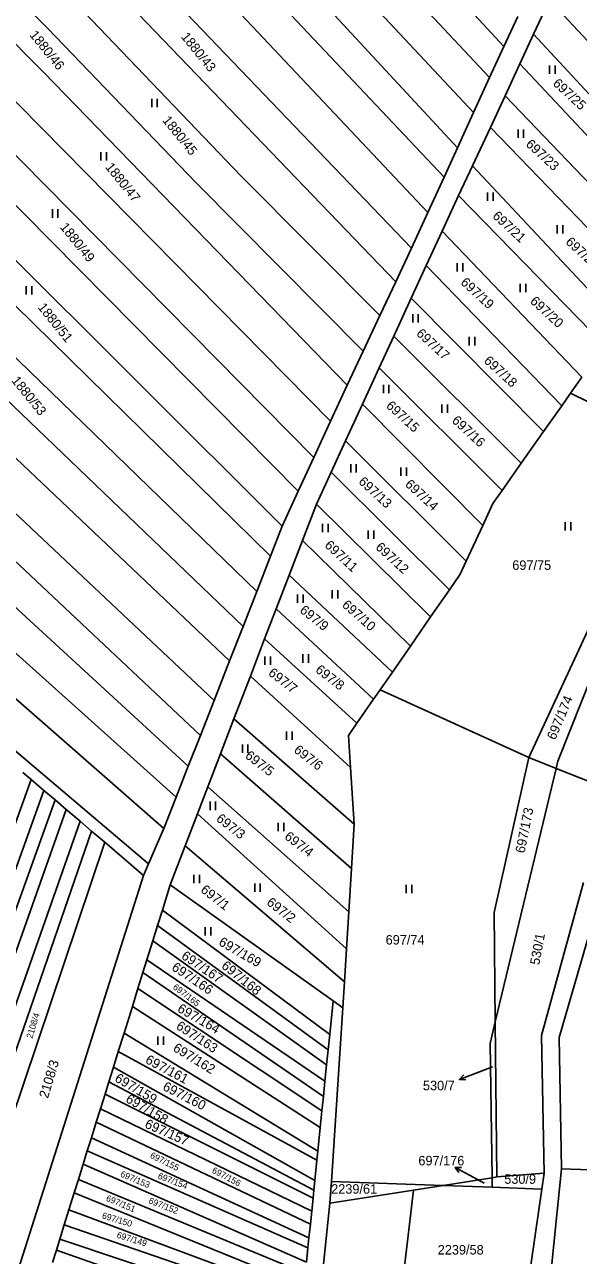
# Model space of a CAD drawing. Extents: x -580630 to -576196, y -1189024 to -1183567.
# Drawn here: x -578269.3 to -578170.4, y -1185584.1 to -1185364 of the extents above; entities that cross this region are included whole.
import ezdxf

# ---------------------------------------------------------------- set-up
doc = ezdxf.new("R2010")
doc.units = 0
for name, color, linetype in [('Vrstva 1', 7, 'Continuous'), ('Vrstva 16', 7, 'Continuous'), ('Vrstva 18', 7, 'Continuous'), ('Vrstva 25', 7, 'Continuous'), ('Vrstva 6', 7, 'Continuous')]:
    doc.layers.add(name, color=color, linetype=linetype)

msp = doc.modelspace()

# ---------------------------------------------------------------- linework, layer by layer
at = {"layer": 'Vrstva 1'}
for p, q in [((-578175.54, -1185359.65), (-578178.38, -1185365.77)), ((-578181.21, -1185362.57), (-578183.69, -1185367.97)), ((-578178.38, -1185365.77), (-578180.84, -1185371.07)), ((-578183.69, -1185367.97), (-578186.24, -1185373.53)), ((-578180.84, -1185371.07), (-578183.48, -1185376.77)), ((-578186.24, -1185373.53), (-578189.09, -1185379.74)), ((-578183.48, -1185376.77), (-578186.1, -1185382.42)), ((-578189.09, -1185379.74), (-578191.98, -1185386.05)), ((-578186.1, -1185382.42), (-578189.29, -1185389.28)), ((-578191.98, -1185386.05), (-578194.38, -1185391.3)), ((-578189.29, -1185389.28), (-578191.77, -1185394.62)), ((-578194.38, -1185391.3), (-578197.28, -1185397.61)), ((-578191.77, -1185394.62), (-578194.72, -1185400.98)), ((-578197.28, -1185397.61), (-578200.21, -1185404.02)), ((-578194.72, -1185400.98), (-578197.57, -1185407.12)), ((-578200.21, -1185404.02), (-578203.02, -1185410.01)), ((-578197.57, -1185407.12), (-578200.23, -1185412.92)), ((-578203.02, -1185410.01), (-578205.83, -1185416.04)), ((-578200.23, -1185412.92), (-578203.36, -1185419.72)), ((-578205.83, -1185416.04), (-578208.83, -1185422.44)), ((-578203.36, -1185419.72), (-578205.97, -1185425.38)), ((-578208.83, -1185422.44), (-578211.68, -1185428.53)), ((-578205.97, -1185425.38), (-578208.96, -1185431.9)), ((-578211.68, -1185428.53), (-578214.65, -1185434.95)), ((-578208.96, -1185431.9), (-578211.99, -1185438.48)), ((-578214.65, -1185434.95), (-578217.66, -1185441.44)), ((-578211.99, -1185438.48), (-578214.55, -1185444.04)), ((-578217.66, -1185441.44), (-578220.44, -1185447.43)), ((-578214.55, -1185444.04), (-578217.2, -1185449.8)), ((-578220.44, -1185447.43), (-578223.29, -1185453.7)), ((-578219.7, -1185456.24), (-578217.2, -1185449.8)), ((-578223.29, -1185453.7), (-578225.39, -1185459.07)), ((-578219.7, -1185456.24), (-578222.07, -1185462.44)), ((-578225.39, -1185459.07), (-578227.86, -1185465.38)), ((-578222.07, -1185462.44), (-578224.39, -1185468.48)), ((-578247.23, -1185514.1), (-578306.17, -1185463.97)), ((-578227.86, -1185465.38), (-578230.3, -1185471.62)), ((-578224.39, -1185468.48), (-578226.45, -1185473.84)), ((-578174.04, -1185495.74), (-578164.16, -1185470.77)), ((-578230.3, -1185471.62), (-578232.71, -1185477.76)), ((-578226.45, -1185473.84), (-578229, -1185480.51)), ((-578232.71, -1185477.76), (-578235.49, -1185484.88)), ((-578229, -1185480.51), (-578231.93, -1185488.14)), ((-578235.49, -1185484.88), (-578237.93, -1185491.1)), ((-578231.93, -1185488.14), (-578234.33, -1185494.41)), ((-578237.93, -1185491.1), (-578240.09, -1185496.61)), ((-578234.33, -1185494.41), (-578236.59, -1185500.3)), ((-578240.09, -1185496.61), (-578242.25, -1185502.14)), ((-578185.23, -1185542.33), (-578174.34, -1185497.01)), ((-578174.34, -1185497.01), (-578174.04, -1185495.74)), ((-578268.2, -1185498.97), (-578269.64, -1185497.74)), ((-578265.88, -1185500.96), (-578268.2, -1185498.97)), ((-578263.91, -1185502.64), (-578265.88, -1185500.96)), ((-578236.59, -1185500.3), (-578238.45, -1185505.16)), ((-578261.89, -1185504.36), (-578263.91, -1185502.64)), ((-578242.25, -1185502.14), (-578244.44, -1185507.74)), ((-578259.43, -1185506.46), (-578261.89, -1185504.36)), ((-578257.36, -1185508.23), (-578259.43, -1185506.46)), ((-578238.45, -1185505.16), (-578240.63, -1185510.84)), ((-578255.03, -1185510.22), (-578257.36, -1185508.23)), ((-578244.44, -1185507.74), (-578247.23, -1185514.1)), ((-578248.07, -1185516.17), (-578255.03, -1185510.22)), ((-578240.63, -1185510.84), (-578243.31, -1185517.84)), ((-578247.23, -1185514.1), (-578248.07, -1185516.17)), ((-578248.07, -1185516.17), (-578272.05, -1185591.5)), ((-578169.45, -1185517.42), (-578176.94, -1185544.77)), ((-578243.31, -1185517.84), (-578244.72, -1185522.36)), ((-578173.8, -1185545.12), (-578166.62, -1185520.26)), ((-578244.72, -1185522.36), (-578245.57, -1185525.09)), ((-578245.57, -1185525.09), (-578246.42, -1185527.82)), ((-578246.42, -1185527.82), (-578247.49, -1185531.25)), ((-578247.49, -1185531.25), (-578248.19, -1185533.49)), ((-578248.19, -1185533.49), (-578249.08, -1185536.34)), ((-578249.08, -1185536.34), (-578250.08, -1185539.55)), ((-578214.21, -1185538.57), (-578214.82, -1185544.57)), ((-578214.21, -1185538.57), (-578212.47, -1185539.81)), ((-578250.08, -1185539.55), (-578251.57, -1185544.33)), ((-578212.47, -1185539.81), (-578214.51, -1185570.84)), ((-578186.16, -1185546.19), (-578185.23, -1185542.33)), ((-578251.57, -1185544.33), (-578252.6, -1185547.63)), ((-578214.82, -1185544.57), (-578215.1, -1185547.35)), ((-578176.94, -1185544.77), (-578176.51, -1185569.34)), ((-578173.4, -1185568.6), (-578173.8, -1185545.12)), ((-578252.6, -1185547.63), (-578253.47, -1185550.42)), ((-578215.1, -1185547.35), (-578215.37, -1185549.99)), ((-578186.16, -1185546.19), (-578185.79, -1185570.18)), ((-578253.47, -1185550.42), (-578254.28, -1185553.02)), ((-578215.37, -1185549.99), (-578215.67, -1185552.94)), ((-578254.28, -1185553.02), (-578254.97, -1185555.23)), ((-578215.67, -1185552.94), (-578215.95, -1185555.69)), ((-578254.97, -1185555.23), (-578255.79, -1185557.86)), ((-578215.95, -1185555.69), (-578216.21, -1185558.25)), ((-578255.79, -1185557.86), (-578256.54, -1185560.27)), ((-578216.21, -1185558.25), (-578216.51, -1185561.2)), ((-578256.54, -1185560.27), (-578257.4, -1185563.03)), ((-578216.51, -1185561.2), (-578216.94, -1185565.41)), ((-578257.4, -1185563.03), (-578258.14, -1185565.4)), ((-578258.14, -1185565.4), (-578258.88, -1185567.78)), ((-578216.94, -1185565.41), (-578217.11, -1185567.07)), ((-578258.88, -1185567.78), (-578259.73, -1185570.51)), ((-578217.11, -1185567.07), (-578217.48, -1185570.68)), ((-578185.79, -1185570.18), (-578185.76, -1185571.89)), ((-578178.9, -1185622.64), (-578173.4, -1185568.6)), ((-578176.93, -1185572.21), (-578176.51, -1185569.34)), ((-578173.4, -1185568.6), (-578168.19, -1185568.8)), ((-578259.73, -1185570.51), (-578260.48, -1185572.91)), ((-578217.65, -1185572.38), (-578217.8, -1185573.85)), ((-578217.48, -1185570.68), (-578217.65, -1185572.38)), ((-578214.51, -1185570.84), (-578194.56, -1185571.57)), ((-578194.56, -1185571.57), (-578185.76, -1185571.89)), ((-578185.76, -1185571.89), (-578176.93, -1185572.21)), ((-578182.56, -1185611.11), (-578176.93, -1185572.21)), ((-578260.48, -1185572.91), (-578261.42, -1185575.93)), ((-578217.8, -1185573.85), (-578218.03, -1185576.14)), ((-578261.42, -1185575.93), (-578262.25, -1185578.59)), ((-578218.03, -1185576.14), (-578218.27, -1185578.5)), ((-578262.25, -1185578.59), (-578263.05, -1185581.16)), ((-578218.27, -1185578.5), (-578218.52, -1185580.94)), ((-578263.05, -1185581.16), (-578263.67, -1185583.14)), ((-578218.52, -1185580.94), (-578218.7, -1185582.71)), ((-578263.67, -1185583.14), (-578264.36, -1185585.35)), ((-578218.7, -1185582.71), (-578218.96, -1185585.29))]:
    msp.add_line(p, q, dxfattribs=at)
at = {"layer": 'Vrstva 16'}
for p, q in [((-578185.75, -1185550.38), (-578188.82, -1185551.54)), ((-578191.629, -1185552.595), (-578188.82, -1185551.54)), ((-578192.366, -1185568.338), (-578189.73, -1185569.77)), ((-578187.22, -1185571.13), (-578189.73, -1185569.77))]:
    msp.add_line(p, q, dxfattribs=at)
for points in [[(-578190.517, -1185552.711), (-578191.629, -1185552.595), (-578190.868, -1185551.775)], [(-578191.726, -1185569.254), (-578192.366, -1185568.338), (-578191.249, -1185568.376)]]:
    msp.add_lwpolyline(points, dxfattribs=at)
at = {"layer": 'Vrstva 25'}
for p, q in [((-578175.53, -1185371.33), (-578175.53, -1185372.83)), ((-578174.53, -1185372.83), (-578174.53, -1185371.33)), ((-578246.63, -1185377.3), (-578246.63, -1185378.8)), ((-578245.63, -1185378.8), (-578245.63, -1185377.3)), ((-578181.16, -1185382.79), (-578181.16, -1185384.29)), ((-578180.16, -1185384.29), (-578180.16, -1185382.79)), ((-578255.73, -1185386.85), (-578255.73, -1185388.35)), ((-578254.73, -1185388.35), (-578254.73, -1185386.85)), ((-578186.59, -1185394.06), (-578186.59, -1185395.56)), ((-578185.59, -1185395.56), (-578185.59, -1185394.06)), ((-578264.38, -1185397.06), (-578264.38, -1185398.56)), ((-578263.38, -1185398.56), (-578263.38, -1185397.06)), ((-578174.17, -1185399.89), (-578174.17, -1185401.39)), ((-578173.17, -1185401.39), (-578173.17, -1185399.89)), ((-578192.03, -1185406.69), (-578192.03, -1185408.19)), ((-578191.03, -1185408.19), (-578191.03, -1185406.69)), ((-578269.04, -1185410.82), (-578269.04, -1185412.32)), ((-578268.04, -1185412.32), (-578268.04, -1185410.82)), ((-578180.77, -1185410.38), (-578180.77, -1185411.88)), ((-578179.77, -1185411.88), (-578179.77, -1185410.38)), ((-578199.99, -1185415.81), (-578199.99, -1185417.31)), ((-578198.99, -1185417.31), (-578198.99, -1185415.81)), ((-578189.89, -1185419.89), (-578189.89, -1185421.39)), ((-578188.89, -1185421.39), (-578188.89, -1185419.89)), ((-578205.23, -1185428.44), (-578205.23, -1185429.94)), ((-578204.23, -1185429.94), (-578204.23, -1185428.44)), ((-578194.75, -1185431.94), (-578194.75, -1185433.44)), ((-578193.75, -1185433.44), (-578193.75, -1185431.94)), ((-578211.06, -1185442.62), (-578211.06, -1185444.12)), ((-578210.06, -1185444.12), (-578210.06, -1185442.62)), ((-578202.12, -1185443.2), (-578202.12, -1185444.7)), ((-578201.12, -1185444.7), (-578201.12, -1185443.2)), ((-578216.1, -1185453.3), (-578216.1, -1185454.8)), ((-578215.1, -1185454.8), (-578215.1, -1185453.3)), ((-578172.75, -1185453), (-578172.75, -1185454.5)), ((-578171.75, -1185454.5), (-578171.75, -1185453)), ((-578207.95, -1185454.47), (-578207.95, -1185455.97)), ((-578206.95, -1185455.97), (-578206.95, -1185454.47)), ((-578220.57, -1185465.93), (-578220.57, -1185467.43)), ((-578219.57, -1185467.43), (-578219.57, -1185465.93)), ((-578214.36, -1185465.15), (-578214.36, -1185466.65)), ((-578213.36, -1185466.65), (-578213.36, -1185465.15)), ((-578226.39, -1185477), (-578226.39, -1185478.5)), ((-578225.39, -1185478.5), (-578225.39, -1185477)), ((-578219.6, -1185476.61), (-578219.6, -1185478.11)), ((-578218.6, -1185478.11), (-578218.6, -1185476.61)), ((-578222.51, -1185490.4), (-578222.51, -1185491.9)), ((-578221.51, -1185491.9), (-578221.51, -1185490.4)), ((-578230.43, -1185492.74), (-578230.43, -1185494.24)), ((-578229.43, -1185494.24), (-578229.43, -1185492.74)), ((-578236.2, -1185502.95), (-578236.2, -1185504.45)), ((-578235.2, -1185504.45), (-578235.2, -1185502.95)), ((-578224, -1185506.73), (-578224, -1185508.23)), ((-578223, -1185508.23), (-578223, -1185506.73)), ((-578239.09, -1185516.05), (-578239.09, -1185517.55)), ((-578238.09, -1185517.55), (-578238.09, -1185516.05)), ((-578228.22, -1185517.6), (-578228.22, -1185519.1)), ((-578227.22, -1185519.1), (-578227.22, -1185517.6)), ((-578201.15, -1185517.82), (-578201.15, -1185519.32)), ((-578200.15, -1185519.32), (-578200.15, -1185517.82)), ((-578237.09, -1185525.37), (-578237.09, -1185526.87)), ((-578236.09, -1185526.87), (-578236.09, -1185525.37)), ((-578245.52, -1185544.91), (-578245.52, -1185546.41)), ((-578244.52, -1185546.41), (-578244.52, -1185544.91))]:
    msp.add_line(p, q, dxfattribs=at)
at = {"layer": 'Vrstva 6'}
for p, q in [((-578231.3, -1185316.3), (-578183.69, -1185367.97)), ((-578235.98, -1185320.44), (-578186.24, -1185373.53)), ((-578307.1, -1185322.42), (-578265.28, -1185364.67)), ((-578310.16, -1185328.04), (-578265.97, -1185372.56)), ((-578239.28, -1185326.12), (-578189.09, -1185379.74)), ((-578244.76, -1185329.03), (-578191.98, -1185386.05)), ((-578249.99, -1185332.39), (-578194.38, -1185391.3)), ((-578214.65, -1185434.95), (-578313.9, -1185334.27)), ((-578258.18, -1185332.98), (-578197.28, -1185397.61)), ((-578264.39, -1185336.93), (-578200.21, -1185404.02)), ((-578217.66, -1185441.44), (-578317.49, -1185340.26)), ((-578220.44, -1185447.43), (-578320.86, -1185345.86)), ((-578264.89, -1185345.62), (-578203.02, -1185410.01)), ((-578324.82, -1185352.45), (-578223.29, -1185453.7)), ((-578266.46, -1185353.71), (-578230.66, -1185391.12)), ((-578328.28, -1185358.17), (-578225.39, -1185459.07)), ((-578145.2, -1185392.25), (-578175.54, -1185359.65)), ((-578332.07, -1185364.44), (-578227.86, -1185465.38)), ((-578265.28, -1185364.67), (-578238.75, -1185392.3)), ((-578148.94, -1185397.56), (-578178.38, -1185365.77)), ((-578335.75, -1185370.52), (-578230.3, -1185471.62)), ((-578151.98, -1185401.86), (-578180.84, -1185371.07)), ((-578265.97, -1185372.56), (-578211.68, -1185428.53)), ((-578339.43, -1185376.62), (-578232.71, -1185477.76)), ((-578155.13, -1185406.34), (-578183.48, -1185376.77)), ((-578343.44, -1185383.25), (-578235.49, -1185484.88)), ((-578158.46, -1185411.07), (-578186.1, -1185382.42)), ((-578162.95, -1185417.43), (-578189.29, -1185389.28)), ((-578230.66, -1185391.12), (-578205.83, -1185416.04)), ((-578238.75, -1185392.3), (-578208.83, -1185422.44)), ((-578350.58, -1185395.05), (-578240.09, -1185496.61)), ((-578165.72, -1185421.36), (-578191.77, -1185394.62)), ((-578169.75, -1185427.09), (-578194.72, -1185400.98)), ((-578197.57, -1185407.12), (-578173.34, -1185432.18)), ((-578200.23, -1185412.92), (-578176.58, -1185436.78)), ((-578203.36, -1185419.72), (-578180.57, -1185442.44)), ((-578205.97, -1185425.38), (-578184.02, -1185447.34)), ((-578171.77, -1185429.95), (-578169.75, -1185427.09)), ((-578173.34, -1185432.18), (-578171.77, -1185429.95)), ((-578146.55, -1185442.24), (-578171.77, -1185429.95)), ((-578187.48, -1185453.59), (-578208.96, -1185431.9)), ((-578176.58, -1185436.78), (-578173.34, -1185432.18)), ((-578297.54, -1185435.04), (-578237.93, -1185491.1)), ((-578180.57, -1185442.44), (-578176.58, -1185436.78)), ((-578211.99, -1185438.48), (-578190.43, -1185459.97)), ((-578184.02, -1185447.34), (-578180.57, -1185442.44)), ((-578242.25, -1185502.14), (-578307.3, -1185443.82)), ((-578214.55, -1185444.04), (-578193.43, -1185465.08)), ((-578185.66, -1185449.66), (-578184.02, -1185447.34)), ((-578310.36, -1185450.14), (-578244.44, -1185507.74)), ((-578217.2, -1185449.8), (-578196.79, -1185469.93)), ((-578187.48, -1185453.59), (-578185.66, -1185449.66)), ((-578190.43, -1185459.97), (-578187.48, -1185453.59)), ((-578219.7, -1185456.24), (-578200.4, -1185475.14)), ((-578191.51, -1185462.31), (-578190.43, -1185459.97)), ((-578222.07, -1185462.44), (-578203.62, -1185479.79)), ((-578193.43, -1185465.08), (-578191.51, -1185462.31)), ((-578196.79, -1185469.93), (-578193.43, -1185465.08)), ((-578224.39, -1185468.48), (-578206.98, -1185484.64)), ((-578200.4, -1185475.14), (-578196.79, -1185469.93)), ((-578179.23, -1185495.07), (-578167.53, -1185469.94)), ((-578226.45, -1185473.84), (-578209.95, -1185488.92)), ((-578203.62, -1185479.79), (-578200.4, -1185475.14)), ((-578205.8, -1185482.94), (-578203.62, -1185479.79)), ((-578229, -1185480.51), (-578211.1, -1185496.82)), ((-578206.98, -1185484.64), (-578205.8, -1185482.94)), ((-578179.23, -1185495.07), (-578205.8, -1185482.94)), ((-578209.95, -1185488.92), (-578206.98, -1185484.64)), ((-578231.93, -1185488.14), (-578210.43, -1185506.97)), ((-578211.48, -1185491.12), (-578209.95, -1185488.92)), ((-578211.1, -1185496.82), (-578211.48, -1185491.12)), ((-578210.92, -1185514.88), (-578234.33, -1185494.41)), ((-578185.44, -1185522.78), (-578179.23, -1185495.07)), ((-578179.23, -1185495.07), (-578174.34, -1185497.01)), ((-578210.43, -1185506.97), (-578211.1, -1185496.82)), ((-578174.34, -1185497.01), (-578165.88, -1185500.36)), ((-578268.2, -1185498.97), (-578296.14, -1185577.08)), ((-578265.88, -1185500.96), (-578293.8, -1185578.49)), ((-578211.41, -1185522.68), (-578236.59, -1185500.3)), ((-578291.61, -1185579.82), (-578263.91, -1185502.64)), ((-578289.19, -1185581.29), (-578261.89, -1185504.36)), ((-578286.35, -1185583.01), (-578259.43, -1185506.46)), ((-578211.81, -1185529.25), (-578238.45, -1185505.16)), ((-578283.76, -1185584.57), (-578257.36, -1185508.23)), ((-578210.92, -1185514.88), (-578210.43, -1185506.97)), ((-578280.65, -1185586.45), (-578255.03, -1185510.22)), ((-578212.18, -1185535.18), (-578240.63, -1185510.84)), ((-578211.41, -1185522.68), (-578210.92, -1185514.88)), ((-578243.31, -1185517.84), (-578214.21, -1185538.57)), ((-578244.72, -1185522.36), (-578214.82, -1185544.57)), ((-578211.81, -1185529.25), (-578211.41, -1185522.68)), ((-578185.23, -1185542.33), (-578185.44, -1185522.78)), ((-578245.57, -1185525.09), (-578215.1, -1185547.35)), ((-578246.42, -1185527.82), (-578215.37, -1185549.99)), ((-578212.18, -1185535.18), (-578211.81, -1185529.25)), ((-578247.49, -1185531.25), (-578215.67, -1185552.94)), ((-578248.19, -1185533.49), (-578215.95, -1185555.69)), ((-578249.08, -1185536.34), (-578216.21, -1185558.25)), ((-578212.47, -1185539.81), (-578212.18, -1185535.18)), ((-578250.08, -1185539.55), (-578216.51, -1185561.2)), ((-578184.94, -1185570.05), (-578185.23, -1185542.33)), ((-578251.57, -1185544.33), (-578216.94, -1185565.41)), ((-578252.6, -1185547.63), (-578217.11, -1185567.07)), ((-578253.47, -1185550.42), (-578217.48, -1185570.68)), ((-578254.28, -1185553.02), (-578217.65, -1185572.38)), ((-578217.8, -1185573.85), (-578254.97, -1185555.23)), ((-578255.79, -1185557.86), (-578218.03, -1185576.14)), ((-578218.27, -1185578.5), (-578256.54, -1185560.27)), ((-578257.4, -1185563.03), (-578218.52, -1185580.94)), ((-578218.7, -1185582.71), (-578258.14, -1185565.4)), ((-578258.88, -1185567.78), (-578218.96, -1185585.29)), ((-578194.56, -1185571.57), (-578185.79, -1185570.18)), ((-578185.79, -1185570.18), (-578184.94, -1185570.05)), ((-578176.51, -1185569.34), (-578184.94, -1185570.05)), ((-578219.17, -1185587.31), (-578259.73, -1185570.51)), ((-578214.51, -1185570.84), (-578214.77, -1185574.76)), ((-578214.77, -1185574.76), (-578199.86, -1185572.41)), ((-578199.86, -1185572.41), (-578203.83, -1185606.23)), ((-578199.86, -1185572.41), (-578194.56, -1185571.57)), ((-578260.48, -1185572.91), (-578219.4, -1185589.58)), ((-578219.59, -1185591.46), (-578261.42, -1185575.93)), ((-578214.77, -1185574.76), (-578217.72, -1185603.05)), ((-578262.25, -1185578.59), (-578219.77, -1185593.22)), ((-578220, -1185595.53), (-578263.05, -1185581.16)), ((-578263.67, -1185583.14), (-578220.28, -1185598.27))]:
    msp.add_line(p, q, dxfattribs=at)

# ---------------------------------------------------------------- texts
at = {"layer": 'Vrstva 16'}
for s, p in [('530/7', (-578198.154, -1185554.55)), ('697/176', (-578198.973, -1185567.98))]:
    msp.add_text(s, height=1.7, dxfattribs=at).set_placement(p)
at = {"layer": 'Vrstva 18'}
for s, height, rotation, p in [('1880/46', 1.7, 308.88155, (-578268.552, -1185365.933)), ('1880/43', 1.7, 308.88155, (-578241.477, -1185366.255)), ('697/25', 1.7, 317.36132, (-578175.062, -1185374.743)), ('1880/45', 1.7, 308.88155, (-578244.812, -1185381.186)), ('697/23', 1.7, 317.36132, (-578179.901, -1185385.596)), ('1880/47', 1.7, 308.88155, (-578255.007, -1185389.554)), ('697/21', 1.7, 317.36132, (-578185.851, -1185398.441)), ('1880/49', 1.7, 308.88155, (-578263.122, -1185400.283)), ('697/22', 1.7, 317.36132, (-578172.781, -1185403.075)), ('697/19', 1.7, 317.36132, (-578191.547, -1185410.311)), ('1880/51', 1.7, 308.88155, (-578267.073, -1185414.627)), ('697/20', 1.7, 317.36132, (-578179.127, -1185413.667)), ('697/17', 1.7, 317.36132, (-578199.467, -1185419.448)), ('697/18', 1.7, 317.36132, (-578187.382, -1185424.317)), ('1880/53', 1.7, 308.88155, (-578271.786, -1185427.709)), ('697/15', 1.7, 317.36132, (-578204.862, -1185432.359)), ('697/16', 1.7, 317.36132, (-578193.117, -1185435.001)), ('697/13', 1.7, 317.36132, (-578209.801, -1185445.922)), ('697/14', 1.7, 317.36132, (-578201.477, -1185446.401)), ('697/11', 1.7, 317.13214, (-578215.852, -1185457.296)), ('697/12', 1.7, 317.36132, (-578206.761, -1185457.651)), ('697/9', 1.7, 321.31473, (-578220.309, -1185468.989)), ('697/10', 1.7, 318.62183, (-578212.742, -1185467.994)), ('697/7', 1.7, 322.11687, (-578225.926, -1185480.211)), ('697/8', 1.7, 322.11687, (-578217.504, -1185479.654)), ('697/174', 1.7, 67.09336, (-578174.516, -1185492.038)), ('697/6', 1.7, 322.11687, (-578221.358, -1185493.987)), ('697/5', 1.7, 322.11687, (-578230.075, -1185495.008)), ('697/173', 1.7, 78.83899, (-578179.995, -1185512.256)), ('697/3', 1.7, 322.11687, (-578235.237, -1185506.273)), ('697/4', 1.7, 322.11687, (-578223.038, -1185509.467)), ('697/1', 1.7, 322.11687, (-578238.023, -1185518.99)), ('697/2', 1.7, 322.11687, (-578226.236, -1185521.241)), ('697/169', 1.7, 329.96639, (-578234.8, -1185528.506)), ('530/1', 1.7, 79.41195, (-578177.376, -1185532.241)), ('697/167', 1.7, 326.01299, (-578241.475, -1185530.9)), ('697/166', 1.7, 326.07028, (-578243.2, -1185532.941)), ('697/168', 1.7, 321.14284, (-578234.31, -1185532.552)), ('697/165', 1.14, 323.03361, (-578242.955, -1185536.337)), ('697/164', 1.7, 329.9091, (-578242.177, -1185540.402)), ('2108/4', 1.14, 73.22401, (-578267.975, -1185545.385)), ('697/163', 1.7, 326.64324, (-578242.417, -1185543.45)), ('697/161', 1.7, 331.97175, (-578247.907, -1185549.605)), ('697/162', 1.7, 328.4767, (-578242.963, -1185547.419)), ('2108/3', 1.7, 73.22401, (-578265.181, -1185556.099)), ('697/159', 1.7, 329.39344, (-578253.378, -1185552.854)), ('697/160', 1.7, 332.77389, (-578244.807, -1185554.414)), ('697/158', 1.7, 329.8518, (-578251.423, -1185556.555)), ('697/157', 1.7, 336.15434, (-578248.002, -1185561.169)), ('697/155', 1.14, 333.40414, (-578247.029, -1185566.554)), ('697/153', 1.14, 337.41484, (-578252.332, -1185569.946)), ('697/154', 1.14, 339.01913, (-578245.629, -1185570.297)), ('697/156', 1.14, 332.08634, (-578235.969, -1185569.207)), ('697/151', 1.14, 337.41484, (-578254.902, -1185574.268)), ('697/152', 1.14, 338.56076, (-578247.276, -1185574.706)), ('697/150', 1.14, 343.31631, (-578255.609, -1185577.424)), ('697/149', 1.14, 342.85794, (-578252.965, -1185580.886))]:
    msp.add_text(s, height=height, rotation=rotation, dxfattribs=at).set_placement(p)
for s, height, p in [('697/75', 1.7, (-578182.189, -1185461.52)), ('697/74', 1.7, (-578204.822, -1185528.5)), ('530/7', 0.1, (-578185.959, -1185550.38)), ('530/9', 1.7, (-578183.624, -1185571.27)), ('2239/61', 1.7, (-578214.558, -1185573.04)), ('697/176', 0.1, (-578187.478, -1185571.13)), ('2239/58', 1.7, (-578195.513, -1185583.91))]:
    msp.add_text(s, height=height, dxfattribs=at).set_placement(p)

doc.saveas('drawing.dxf')
